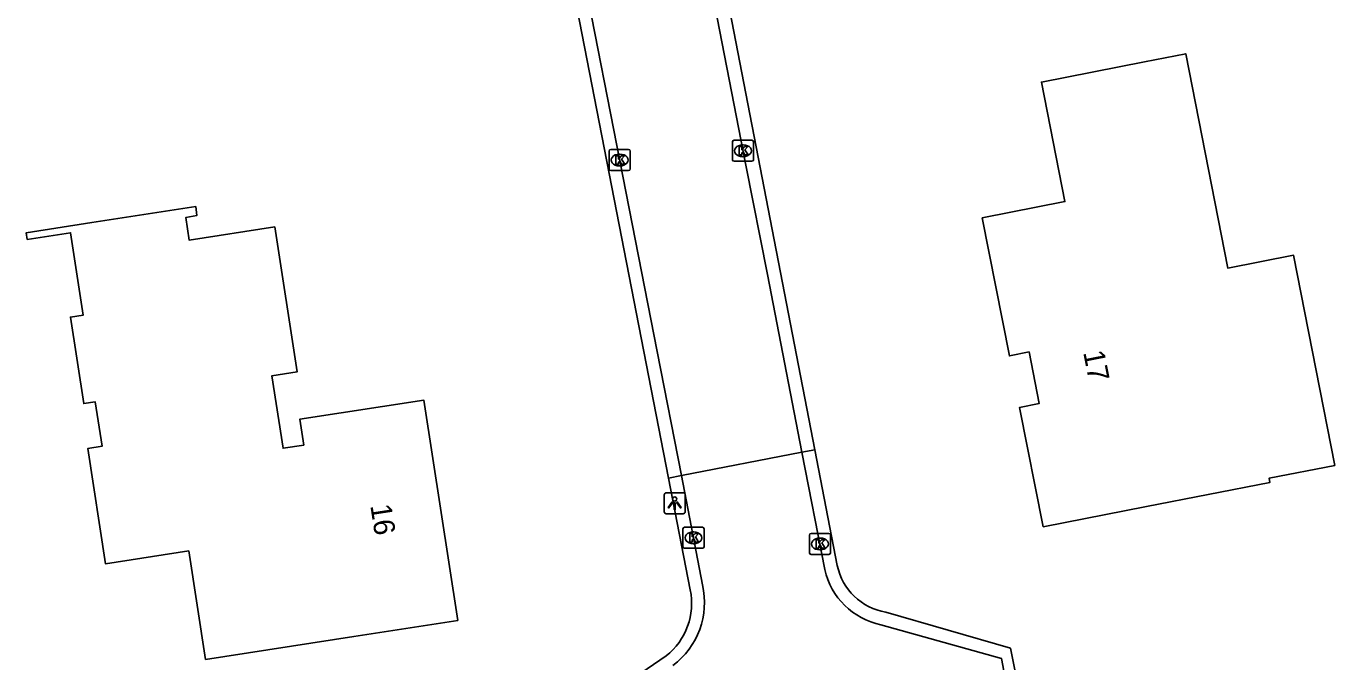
# Model space of a CAD drawing. Extents: x 157663 to 158496, y 379212 to 380934.
# Drawn here: x 158108.6 to 158170.9, y 380066.2 to 380096.5 of the extents above; entities that cross this region are included whole.
import ezdxf

# ---------------------------------------------------------------- set-up
doc = ezdxf.new("R2010")
doc.units = 0
for name, color, linetype in [('IMGEO_Kolk', 7, 'Continuous'), ('IMGEO_Lichtpunt', 7, 'Continuous'), ('IMGEO_Pand', 7, 'Continuous'), ('IMGEO_Pand_nummerreeks', 7, 'Continuous'), ('IMGEO_Rijbaan_lokaal_open', 7, 'Continuous'), ('IMGEO_Voetpad_open', 7, 'Continuous')]:
    doc.layers.add(name, color=color, linetype=linetype)

msp = doc.modelspace()

# ---------------------------------------------------------------- linework, layer by layer
at = {"layer": 'IMGEO_Kolk'}
for p, q in [((158142.245, 380090.154), (158142.245, 380091.006)), ((158142.32, 380091.08), (158143.172, 380091.08)), ((158142.733, 380090.86), (158142.758, 380090.86)), ((158143.246, 380091.006), (158143.246, 380090.154)), ((158136.376, 380089.714), (158136.376, 380090.566)), ((158136.451, 380090.64), (158137.303, 380090.64)), ((158136.864, 380090.42), (158136.889, 380090.42)), ((158137.377, 380090.566), (158137.377, 380089.714)), ((158142.756, 380090.3), (158142.731, 380090.3)), ((158137.303, 380089.64), (158136.451, 380089.64)), ((158136.887, 380089.86), (158136.862, 380089.86)), ((158143.172, 380090.08), (158142.32, 380090.08)), ((158139.89, 380071.727), (158139.89, 380072.579)), ((158139.965, 380072.653), (158140.817, 380072.653)), ((158140.378, 380072.433), (158140.403, 380072.433)), ((158140.891, 380072.579), (158140.891, 380071.727)), ((158145.91, 380071.434), (158145.91, 380072.286)), ((158145.985, 380072.36), (158146.837, 380072.36)), ((158146.398, 380072.14), (158146.423, 380072.14)), ((158146.911, 380072.286), (158146.911, 380071.434)), ((158140.817, 380071.653), (158139.965, 380071.653)), ((158140.401, 380071.873), (158140.376, 380071.873)), ((158146.421, 380071.58), (158146.396, 380071.58)), ((158146.837, 380071.36), (158145.985, 380071.36))]:
    msp.add_line(p, q, dxfattribs=at)
for points in [[(158142.245, 380090.154), (158142.245, 380091.006)], [(158142.32, 380091.08), (158143.172, 380091.08)], [(158142.566, 380090.78), (158142.689, 380090.78), (158142.689, 380090.629), (158142.819, 380090.78), (158142.983, 380090.78), (158142.837, 380090.629), (158142.99, 380090.38), (158142.838, 380090.38), (158142.753, 380090.544), (158142.689, 380090.477), (158142.689, 380090.38), (158142.566, 380090.38), (158142.566, 380090.78)], [(158143.246, 380091.006), (158143.246, 380090.154)], [(158136.376, 380089.714), (158136.376, 380090.566)], [(158136.451, 380090.64), (158137.303, 380090.64)], [(158136.697, 380090.34), (158136.82, 380090.34), (158136.82, 380090.189), (158136.95, 380090.34), (158137.114, 380090.34), (158136.968, 380090.189), (158137.121, 380089.94), (158136.969, 380089.94), (158136.884, 380090.104), (158136.82, 380090.037), (158136.82, 380089.94), (158136.697, 380089.94), (158136.697, 380090.34)], [(158137.377, 380090.566), (158137.377, 380089.714)], [(158137.303, 380089.64), (158136.451, 380089.64)], [(158143.172, 380090.08), (158142.32, 380090.08)], [(158139.89, 380071.727), (158139.89, 380072.579)], [(158139.965, 380072.653), (158140.817, 380072.653)], [(158140.211, 380072.353), (158140.334, 380072.353), (158140.334, 380072.202), (158140.464, 380072.353), (158140.628, 380072.353), (158140.482, 380072.202), (158140.635, 380071.953), (158140.483, 380071.953), (158140.398, 380072.117), (158140.334, 380072.05), (158140.334, 380071.953), (158140.211, 380071.953), (158140.211, 380072.353)], [(158140.891, 380072.579), (158140.891, 380071.727)], [(158145.91, 380071.434), (158145.91, 380072.286)], [(158145.985, 380072.36), (158146.837, 380072.36)], [(158146.231, 380072.06), (158146.354, 380072.06), (158146.354, 380071.909), (158146.484, 380072.06), (158146.648, 380072.06), (158146.502, 380071.909), (158146.655, 380071.66), (158146.503, 380071.66), (158146.418, 380071.824), (158146.354, 380071.757), (158146.354, 380071.66), (158146.231, 380071.66), (158146.231, 380072.06)], [(158146.911, 380072.286), (158146.911, 380071.434)], [(158140.817, 380071.653), (158139.965, 380071.653)], [(158146.837, 380071.36), (158145.985, 380071.36)]]:
    msp.add_lwpolyline(points, dxfattribs=at)
for centre, start, end in [((158142.322, 380091.004), 91.55205, 178.44795), ((158142.322, 380091.004), 91.55205, 178.44795), ((158143.17, 380091.004), 1.55205, 88.44795), ((158143.17, 380091.004), 1.55205, 88.44795), ((158136.453, 380090.564), 91.55205, 178.44795), ((158136.453, 380090.564), 91.55205, 178.44795), ((158137.301, 380090.564), 1.55205, 88.44795), ((158137.301, 380090.564), 1.55205, 88.44795), ((158142.322, 380090.156), 181.55205, 268.44795), ((158142.322, 380090.156), 181.55205, 268.44795), ((158143.17, 380090.156), 271.55205, 358.44795), ((158143.17, 380090.156), 271.55205, 358.44795), ((158136.453, 380089.716), 181.55205, 268.44795), ((158136.453, 380089.716), 181.55205, 268.44795), ((158137.301, 380089.716), 271.55205, 358.44795), ((158137.301, 380089.716), 271.55205, 358.44795), ((158139.967, 380072.577), 91.55205, 178.44795), ((158139.967, 380072.577), 91.55205, 178.44795), ((158140.815, 380072.577), 1.55205, 88.44795), ((158140.815, 380072.577), 1.55205, 88.44795), ((158145.987, 380072.284), 91.55205, 178.44795), ((158145.987, 380072.284), 91.55205, 178.44795), ((158146.835, 380072.284), 1.55205, 88.44795), ((158146.835, 380072.284), 1.55205, 88.44795), ((158139.967, 380071.729), 181.55205, 268.44795), ((158139.967, 380071.729), 181.55205, 268.44795), ((158140.815, 380071.729), 271.55205, 358.44795), ((158140.815, 380071.729), 271.55205, 358.44795), ((158145.987, 380071.436), 181.55205, 268.44795), ((158145.987, 380071.436), 181.55205, 268.44795), ((158146.835, 380071.436), 271.55205, 358.44795), ((158146.835, 380071.436), 271.55205, 358.44795)]:
    msp.add_arc(centre, 0.0765, start, end, dxfattribs=at)
for centre, major_axis, ratio, start_param, end_param in [((158142.732, 380090.58), (-0.387, 0.002), 0.722429, 4.712389, 7.853982), ((158142.757, 380090.58), (-0.39, 0.002), 0.717154, 1.570796, 4.712389), ((158136.863, 380090.14), (-0.387, 0.002), 0.722429, 4.712389, 7.853982), ((158136.888, 380090.14), (-0.39, 0.002), 0.717154, 1.570796, 4.712389), ((158140.377, 380072.153), (-0.387, 0.002), 0.722429, 4.712389, 7.853982), ((158140.402, 380072.153), (-0.39, 0.002), 0.717154, 1.570796, 4.712389), ((158146.397, 380071.86), (-0.387, 0.002), 0.722429, 4.712389, 7.853982), ((158146.422, 380071.86), (-0.39, 0.002), 0.717154, 1.570796, 4.712389)]:
    msp.add_ellipse(centre, major_axis=major_axis, ratio=ratio, start_param=start_param, end_param=end_param, dxfattribs=at)
at = {"layer": 'IMGEO_Lichtpunt'}
for p, q in [((158138.997, 380074.2), (158138.997, 380073.393)), ((158138.997, 380074.2), (158138.997, 380073.393)), ((158139.899, 380074.295), (158139.091, 380074.295)), ((158139.899, 380074.295), (158139.091, 380074.295)), ((158139.993, 380073.393), (158139.993, 380074.2)), ((158139.993, 380073.393), (158139.993, 380074.2)), ((158139.091, 380073.299), (158139.899, 380073.299)), ((158139.091, 380073.299), (158139.899, 380073.299))]:
    msp.add_line(p, q, dxfattribs=at)
for points in [[(158139.371, 380073.864), (158139.41, 380073.836), (158139.222, 380073.574), (158139.184, 380073.601), (158139.371, 380073.864)], [(158139.473, 380073.816), (158139.52, 380073.816), (158139.52, 380073.494), (158139.473, 380073.494), (158139.473, 380073.816)], [(158139.583, 380073.836), (158139.621, 380073.863), (158139.808, 380073.601), (158139.769, 380073.573), (158139.583, 380073.836)]]:
    msp.add_lwpolyline(points, dxfattribs=at)
msp.add_circle((158139.496, 380073.998), 0.0994, dxfattribs=at)
for centre, start, end in [((158139.091, 380074.2), 90, 180), ((158139.091, 380074.2), 90, 180), ((158139.899, 380074.2), 0, 90), ((158139.899, 380074.2), 0, 90), ((158139.091, 380073.393), 180, 270), ((158139.091, 380073.393), 180, 270), ((158139.899, 380073.393), 270, 0), ((158139.899, 380073.393), 270, 360)]:
    msp.add_arc(centre, 0.0946, start, end, dxfattribs=at)
at = {"layer": 'IMGEO_Pand'}
for points in [[(158154.129, 380087.39), (158158.064, 380088.161), (158156.946, 380093.852), (158161.853, 380094.814), (158163.814, 380095.199), (158165.817, 380084.994), (158168.947, 380085.608), (158170.911, 380075.601), (158167.78, 380074.987), (158167.819, 380074.789), (158161.941, 380073.637), (158157.034, 380072.676), (158155.911, 380078.365), (158156.844, 380078.55), (158156.36, 380081.002), (158155.427, 380080.817), (158154.129, 380087.39)], [(158124.232, 380067.454), (158117.17, 380066.361), (158116.371, 380071.525), (158112.41, 380070.912), (158111.56, 380076.403), (158112.243, 380076.509), (158111.915, 380078.63), (158111.372, 380078.546), (158110.735, 380082.662), (158111.352, 380082.757), (158110.745, 380086.678), (158108.683, 380086.358), (158108.633, 380086.677), (158111.763, 380087.161), (158116.704, 380087.926), (158116.757, 380087.504), (158116.224, 380087.396), (158116.39, 380086.322), (158120.461, 380086.952), (158121.528, 380080.054), (158120.327, 380079.868), (158120.861, 380076.419), (158121.843, 380076.571), (158121.653, 380077.795), (158127.55, 380078.708), (158129.173, 380068.219), (158124.232, 380067.454)]]:
    msp.add_lwpolyline(points, dxfattribs=at)
at = {"layer": 'IMGEO_Rijbaan_lokaal_open'}
for points in [[(158133.467, 380107.544), (158138.655, 380081.026), (158139.812, 380075.115)], [(158145.552, 380076.227), (158143.907, 380084.691), (158142.875, 380089.9), (158140.165, 380103.856), (158139.433, 380107.06)], [(158139.812, 380075.115), (158145.552, 380076.227)], [(158145.552, 380076.227), (158146.638, 380070.641)], [(158139.812, 380075.115), (158140.818, 380069.907)], [(158149.31, 380068.016), (158155.041, 380066.409), (158155.777, 380062.535), (158156.933, 380056.561), (158160.402, 380038.942)]]:
    msp.add_lwpolyline(points, dxfattribs=at)
for centre, radius, start, end in [((158150.014, 380071.405), 3.461, 192.74817, 258.26857), ((158137.175, 380069.071), 3.738, 306.76422, 12.9289)]:
    msp.add_arc(centre, radius, start, end, dxfattribs=at)
at = {"layer": 'IMGEO_Voetpad_open'}
for points in [[(158139.202, 380074.997), (158132.86, 380107.608), (158132.824, 380108.055)], [(158140.181, 380107.252), (158146.167, 380076.346)], [(158146.167, 380076.346), (158145.552, 380076.227)], [(158146.167, 380076.346), (158147.234, 380070.834)], [(158139.202, 380074.997), (158139.812, 380075.115)], [(158140.237, 380069.676), (158139.202, 380074.997)], [(158149.538, 380068.611), (158155.471, 380066.892), (158160.736, 380040.358), (158160.878, 380039.359), (158160.402, 380038.942)], [(158151.387, 380031.489), (158150.884, 380031.013), (158147.066, 380032.238), (158146.999, 380032.028), (158142.731, 380033.416), (158142.714, 380033.567), (158139.433, 380034.714), (158133.918, 380062.997), (158139.087, 380066.528)]]:
    msp.add_lwpolyline(points, dxfattribs=at)
for centre, radius, start, end in [((158150.015, 380071.411), 2.841, 191.72535, 260.32477), ((158137.114, 380069.033), 3.189, 308.23055, 11.63381)]:
    msp.add_arc(centre, radius, start, end, dxfattribs=at)

# ---------------------------------------------------------------- texts
at = {"layer": 'IMGEO_Pand_nummerreeks'}
for s, rotation, p in [('17', 281.16674, (158158.932, 380080.987)), ('16', 278.79582, (158125.008, 380073.689))]:
    msp.add_text(s, height=1, rotation=rotation, dxfattribs=at).set_placement(p)

doc.saveas('drawing.dxf')
